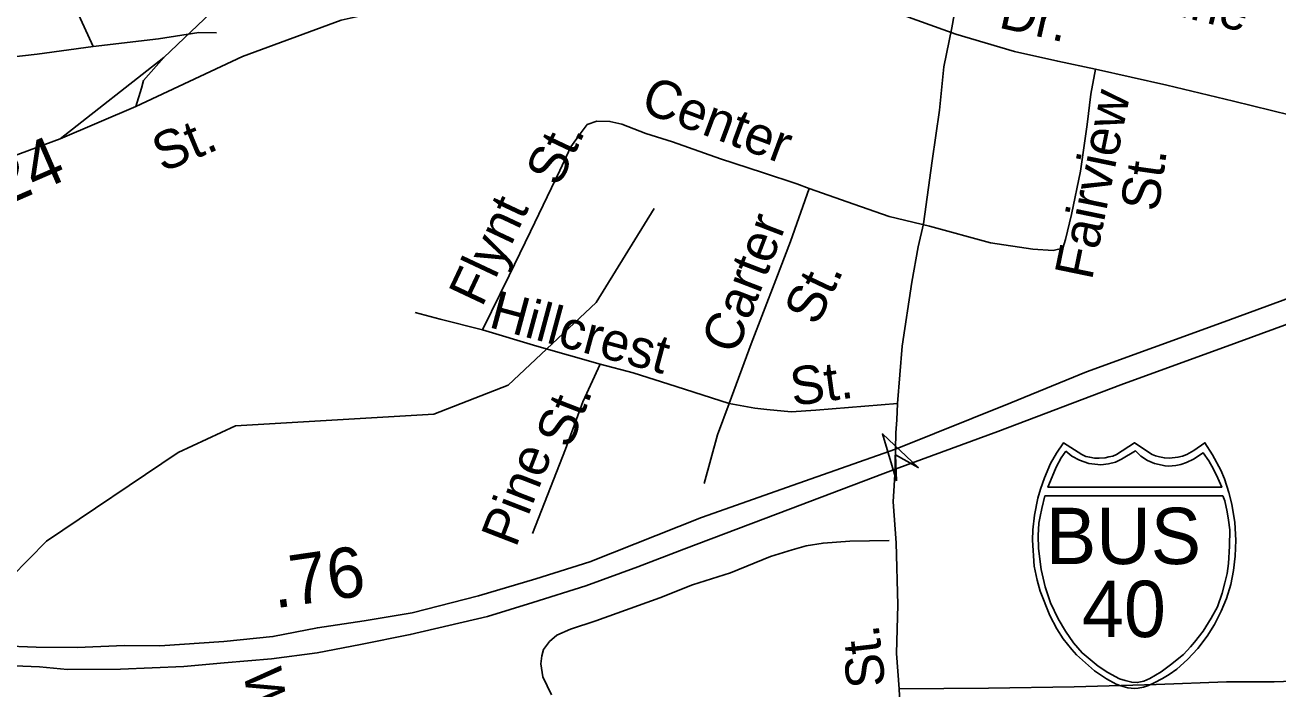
# Model space of a CAD drawing. Extents: x 1547597 to 1699558, y 810033 to 920809.
# Drawn here: x 1679413 to 1682523, y 860262 to 861911 of the extents above; entities that cross this region are included whole.
import ezdxf

# ---------------------------------------------------------------- set-up
doc = ezdxf.new("R2010")
doc.units = 0
for name, color, linetype in [('Exist Hydrographic Creek Single Shore', 7, 'Continuous'), ('Exist Road Non-System Type 51', 7, 'Continuous'), ('Exist Road Non-System Type 51 Label', 7, 'Continuous'), ('Exist Road Primary Interstate Divided Center Attributed', 7, 'Continuous'), ('Exist Road Primary Interstate Mileage Hundredths English Label', 7, 'Continuous'), ('Exist Road Primary Interstate Ramp 1 Lane Attributed', 7, 'Continuous'), ('Exist Road Primary Interstate Shield CELL', 7, 'Continuous'), ('Exist Road Primary Interstate Shield Number Label', 7, 'Continuous'), ('Exist Road Secondary Mileage Hundredths English Label', 7, 'Continuous'), ('Exist Road Secondary Structure Standard Bridge Attributed CELL', 7, 'Continuous'), ('Exist Road Secondary Type 51 Attributed', 7, 'Continuous'), ('Exist Road Secondary Type 51 Label', 7, 'Continuous')]:
    doc.layers.add(name, color=color, linetype=linetype)

msp = doc.modelspace()

# ---------------------------------------------------------------- linework, layer by layer
at = {"layer": 'Exist Hydrographic Creek Single Shore'}
msp.add_lwpolyline([(1676222, 859057.2), (1676448.9, 859146.5), (1676640.6, 859216.6), (1676757.5, 859256.8), (1677241.6, 859243.7), (1677561.5, 859343), (1677450.7, 859564.9), (1677695, 859569.4), (1678113.5, 859716.6), (1678337.4, 859791.3), (1678437, 859809.4), (1678498, 859757.4), (1678592.6, 859777.5), (1679026.6, 860182.3), (1679465.7, 860629.6), (1679792.6, 860849.5), (1679934.6, 860915.6), (1680427.7, 860944.9), (1680611.6, 861016.7), (1680830.6, 861222.3), (1680974.6, 861455.8)], dxfattribs=at)
at = {"layer": 'Exist Road Non-System Type 51'}
for points in [[(1681723.2, 861888.6), (1681606, 861931), (1681459.2, 861994), (1681280.7, 862075.6), (1681145.8, 862134.4), (1681034.8, 862186.7), (1680967.3, 862212.1), (1680899.8, 862241.4)], [(1679581.3, 861857.9), (1679500.8, 862035.7)], [(1679581.3, 861857.9), (1679743.8, 861876.7), (1679844.1, 861892.6), (1679888.1, 861891.7)], [(1681723.2, 861888.6), (1681868.4, 861845.6), (1681976, 861821.4), (1682069.7, 861801.5)], [(1679145.8, 861796.7), (1679318.4, 861825.2), (1679442.8, 861838.7), (1679581.3, 861857.9)], [(1681657.5, 861411.7), (1681808.8, 861370.6), (1681914.5, 861354.4), (1681964.5, 861351.4), (1681988.6, 861356.9), (1681995.1, 861378.8), (1682010.3, 861440.5), (1682032.5, 861548.1), (1682048.9, 861663.9), (1682058.4, 861739.7), (1682069.7, 861801.5)], [(1682069.7, 861801.5), (1682247, 861761.9), (1682412.3, 861722.5), (1682553.7, 861687.7), (1682846.5, 861621.7), (1682912.2, 861606.4), (1683004, 861592.5)], [(1680548.1, 861154.2), (1680614.7, 861288.9), (1680667.3, 861398.8), (1680739.9, 861549.8), (1680767.8, 861608.7), (1680791, 861641.2), (1680808, 861664.4), (1680832.3, 861672.5), (1680864.3, 861671.9), (1680894.2, 861665.3), (1680953.7, 861642), (1681019.9, 861621.1), (1681139.1, 861579.3), (1681243, 861544.7), (1681328.5, 861517), (1681358.8, 861505.6)], [(1681160.8, 860971.5), (1681214.8, 861119.6), (1681276, 861278.5), (1681312.4, 861374), (1681358.8, 861505.6)], [(1681657.5, 861411.7), (1681557.9, 861435.7), (1681470.1, 861466.2), (1681358.8, 861505.6)], [(1680548.1, 861154.2), (1680442.9, 861180.5), (1680381.1, 861197.5)], [(1680840.5, 861069), (1680682.7, 861113.9), (1680548.1, 861154.2)], [(1680672, 860648.6), (1680754, 860857.6), (1680797.3, 860975.3), (1680840.5, 861069)], [(1681160.8, 860971.5), (1681029.3, 861013.3), (1680922.5, 861047.4), (1680840.5, 861069)], [(1681098.2, 860772.7), (1681131.4, 860893.2), (1681160.8, 860971.5)], [(1681578.5, 860971), (1681456.3, 860961.3), (1681375.9, 860955.1), (1681314, 860950.5), (1681253.6, 860956.7), (1681224.3, 860959.8), (1681160.8, 860971.5)], [(1681557.7, 860631.3), (1681459.6, 860629.3), (1681393.4, 860624.6), (1681351.3, 860617.5), (1681317, 860608.2), (1681262.7, 860591.2), (1681163.8, 860551.2), (1681069.1, 860521.1), (1680988.4, 860488.7), (1680829.2, 860431.9), (1680766.7, 860411.2), (1680732.4, 860395.9), (1680714.1, 860380.2), (1680699.6, 860360.5), (1680695.3, 860344.6), (1680692.9, 860324.6), (1680698.3, 860292.5), (1680719.4, 860248.1)], [(1681582.2, 860262.6), (1681804.4, 860264.1), (1682016.6, 860267.8), (1682220.8, 860273.7), (1682395.1, 860280.2), (1682513.1, 860279.8), (1682583.2, 860282.3), (1682649.6, 860297), (1682754.6, 860323.9), (1682894.9, 860377.2), (1683105.3, 860428), (1683345.4, 860467), (1683474.1, 860498.4), (1683554.6, 860520.8)]]:
    msp.add_lwpolyline(points, dxfattribs=at)
at = {"layer": 'Exist Road Primary Interstate Divided Center Attributed'}
for points in [[(1684571.7, 861785.3), (1684261.7, 861753.2), (1684091.9, 861716.4), (1683831.7, 861658.3), (1683633.6, 861614), (1683370.6, 861536.1), (1682997.6, 861409.9), (1682715.8, 861294.4), (1682380.3, 861170.9), (1682047.6, 861050), (1681859.4, 860972.6), (1681573.4, 860857.7)], [(1681572.5, 860808.1), (1681827.7, 860902), (1682132.6, 861017.8), (1682421.6, 861122.6), (1682749, 861243.1), (1683190.5, 861413.5), (1683351.7, 861469.7), (1683442.9, 861500.1), (1683595.2, 861543.8), (1683847.8, 861602.3), (1684106.9, 861655.5), (1684274.7, 861690.4), (1684393.9, 861708.4), (1684474.8, 861715.5)], [(1681573.4, 860857.7), (1681333.3, 860773.9), (1681091.9, 860688.2), (1680814.3, 860578.4), (1680680.2, 860536), (1680538.4, 860493.6), (1680373.3, 860451.8), (1680254.1, 860431.4), (1680138.4, 860414.5), (1680027.8, 860392.6), (1679906.4, 860379.9), (1679747.5, 860369.3), (1679659.5, 860370), (1679542, 860365.2), (1679440.5, 860366.4), (1679353.4, 860369.3), (1679260.9, 860376.3), (1679117.8, 860399.6)], [(1679323.7, 860322.7), (1679448.8, 860317.2), (1679517.6, 860310.3), (1679649.3, 860311.3), (1679806.8, 860318.3), (1679907, 860327.2), (1680024.3, 860336.8), (1680138.1, 860352.4), (1680245.6, 860373.1), (1680368.7, 860397.4), (1680560.6, 860442), (1680673.2, 860477.4), (1680804.6, 860518.9), (1680934, 860566), (1681047.6, 860609.3), (1681281.8, 860698.1), (1681572.5, 860808.1)]]:
    msp.add_lwpolyline(points, dxfattribs=at)
at = {"layer": 'Exist Road Primary Interstate Ramp 1 Lane Attributed'}
msp.add_lwpolyline([(1679687.7, 861708.9), (1679701.9, 861754.2), (1679706.7, 861773.2), (1679756.7, 861830.5)], dxfattribs=at)
at = {"layer": 'Exist Road Primary Interstate Shield CELL'}
for points in [[(1682166.4, 860263.5), (1682175.8, 860264.4), (1682188.6, 860266.9), (1682201, 860270.9), (1682215.1, 860277.2), (1682235.9, 860288.7), (1682252.6, 860298.5), (1682272, 860311.5), (1682298.1, 860335.2), (1682324.2, 860362.6), (1682347.1, 860393.7), (1682365.4, 860422.7), (1682381.5, 860455.8), (1682394.9, 860486.8), (1682405.6, 860522.1), (1682412.6, 860556.3), (1682416.2, 860592), (1682418.6, 860631.6), (1682415.9, 860676.1), (1682408.2, 860721.7), (1682400.9, 860750), (1682389.8, 860784), (1682380.9, 860805.7), (1682360, 860844.1), (1682341.3, 860873.7), (1682314, 860854.5), (1682296.3, 860845.1), (1682285.4, 860840.2), (1682274.3, 860838), (1682253.8, 860835.6), (1682240.9, 860836.1), (1682228.9, 860838.8), (1682218.8, 860841), (1682210.6, 860845.1), (1682166.4, 860873.7), (1682122.1, 860845.1), (1682112.8, 860840.8), (1682103.3, 860838.8), (1682094.1, 860836.3), (1682079, 860835.6), (1682067.4, 860835.9), (1682055.6, 860838), (1682046.2, 860840), (1682035.7, 860845.1), (1681990.6, 860873.7), (1681972.8, 860848), (1681958.4, 860822.6), (1681943, 860786.6), (1681933.5, 860758.8), (1681926.7, 860735.9), (1681918.3, 860694), (1681914, 860657.4), (1681913.2, 860631.6), (1681918, 860567.1), (1681925, 860532.7), (1681932.2, 860504.9), (1681956.1, 860444.9), (1681974.1, 860411.3), (1681989.5, 860387.1), (1682011, 860360), (1682022.7, 860347), (1682067.5, 860307.8), (1682097.5, 860287.4), (1682121.4, 860274.5), (1682132.6, 860270.2), (1682150.2, 860265.3)], [(1681995.9, 860852.9), (1681984.9, 860836), (1681972.3, 860813.2), (1681962.1, 860789.5), (1681951.8, 860763.4), (1682383.3, 860763.2), (1682373.3, 860785.6), (1682362.5, 860808.2), (1682351.3, 860828.7), (1682337.5, 860848.6), (1682313.3, 860833.4), (1682295.7, 860825), (1682281.5, 860820.1), (1682269.5, 860817.5), (1682251, 860816), (1682242.6, 860816.5), (1682216.7, 860822.4), (1682199.2, 860829.5), (1682182.5, 860840.7), (1682168.9, 860853.4), (1682134.7, 860832.7), (1682119.6, 860826), (1682102.1, 860821.6), (1682083, 860819.2), (1682053.6, 860822.4), (1682030.5, 860830.3), (1682010.7, 860840.7)], [(1682385.9, 860741.9), (1682390.5, 860729.7), (1682396.9, 860702.7), (1682400.2, 860681.8), (1682403.6, 860657.8), (1682402.4, 860616.7), (1682400.4, 860574.1), (1682396.5, 860548.9), (1682391.3, 860526), (1682384.1, 860500.5), (1682372.6, 860466.7), (1682356.7, 860438), (1682336.8, 860406.2), (1682315.3, 860378.4), (1682306, 860366.8), (1682288.3, 860348.1), (1682256.1, 860322.2), (1682232.5, 860304.7), (1682204.4, 860288), (1682190.1, 860281.7), (1682173.4, 860278.2), (1682159.7, 860279.1), (1682143.1, 860283.5), (1682129.6, 860287.2), (1682100.2, 860303.1), (1682076.3, 860319.1), (1682036.6, 860351.7), (1682015.1, 860376.8), (1681995.1, 860406.2), (1681977.2, 860436.3), (1681958.1, 860476), (1681944.7, 860515.9), (1681934.9, 860558.9), (1681928.3, 860611.6), (1681927.5, 860643.6), (1681929.5, 860674.5), (1681932.4, 860690.6), (1681936.3, 860710.7), (1681944.2, 860741.7)]]:
    msp.add_lwpolyline(points, close=True, dxfattribs=at)
at = {"layer": 'Exist Road Secondary Structure Standard Bridge Attributed CELL'}
msp.add_lwpolyline([(1681576.1, 860779), (1681541, 860895.8), (1681629.8, 860812.2), (1681573.1, 860844)], close=True, dxfattribs=at)
at = {"layer": 'Exist Road Secondary Type 51 Attributed'}
for points in [[(1679687.7, 861708.9), (1679952.1, 861832.9), (1680197, 861923.5), (1680257, 861936.7), (1680331.9, 861949.8), (1680416.3, 861974.1), (1680502.4, 861998.5), (1680549.3, 862019.1), (1680590.5, 862043.5), (1680648.6, 862079.1), (1680708.6, 862114.8), (1680779.8, 862163.5), (1680834.1, 862202.9), (1680899.8, 862241.4), (1681081, 862389.8), (1681241.2, 862546.2), (1681404.3, 862690.5), (1681531.7, 862810.5), (1681655.9, 862914.5), (1681763.9, 863006.3), (1681869.8, 863107.3)], [(1681573.4, 860857.7), (1681574.2, 860898.3), (1681576.9, 860930.8), (1681578.5, 860971), (1681589.8, 861114.1), (1681614, 861272.6), (1681629.4, 861360.6), (1681642.6, 861417.8), (1681664.6, 861574.1), (1681682.2, 861699.5), (1681693.2, 861807.3), (1681713, 861904.2), (1681738.5, 862048.4)], [(1679891, 861958.1), (1679756.7, 861830.5)], [(1679756.7, 861830.5), (1679499.5, 861629)], [(1679499.5, 861629), (1679687.7, 861708.9)], [(1678783.7, 861328.9), (1678981.9, 861413.8), (1679064.7, 861448.2), (1679117.2, 861473.1), (1679165.6, 861492.2), (1679363.5, 861578.2), (1679499.5, 861629)], [(1681572.5, 860808.1), (1681572.8, 860830.2), (1681573.4, 860857.7)], [(1681593.6, 860032.3), (1681582.2, 860262.6), (1681576, 860350.8), (1681578.8, 860471), (1681575, 860625.4), (1681567.7, 860727.4), (1681572.5, 860808.1)]]:
    msp.add_lwpolyline(points, dxfattribs=at)

# ---------------------------------------------------------------- texts
at = {"layer": 'Exist Road Non-System Type 51 Label'}
for s, rotation, p in [('Woodbine', 346.1353, (1681883.2, 862030.3)), ('Dr.', 347.3248, (1681826.6, 861905.4)), ('Center', 339.6103, (1680936.9, 861697.8)), ('Fairview', 78.3431, (1682060.7, 861275.3)), ('St.', 64.6226, (1680737.5, 861506.8)), ('St.', 81.9388, (1682225.5, 861445.8)), ('Flynt', 64.7845, (1680546.9, 861208.3)), ('Carter', 68.9354, (1681177.5, 861090)), ('St.', 64.6226, (1681378.9, 861161.4)), ('Hillcrest', 344.9489, (1680560.8, 861161.6)), ('St.', 7.8371, (1681318.6, 860965.1)), ('St.', 68.8073, (1680766, 860856.6)), ('Pine', 68.8073, (1680630.9, 860611.1)), ('Westside', 279.1583, (1679954.2, 860306.5))]:
    msp.add_text(s, height=95, rotation=rotation, dxfattribs=at).set_placement(p)
at = {"layer": 'Exist Road Primary Interstate Mileage Hundredths English Label'}
msp.add_text('.76', height=125, rotation=8.268, dxfattribs=at).set_placement((1680032.7, 860462.3))
at = {"layer": 'Exist Road Primary Interstate Shield Number Label'}
for s, p in [('BUS', (1681946.9, 860572.5)), ('40', (1682036.3, 860391.2))]:
    msp.add_text(s, height=140, dxfattribs=at).set_placement(p)
at = {"layer": 'Exist Road Secondary Mileage Hundredths English Label'}
msp.add_text('.24', height=120, rotation=23.4881, dxfattribs=at).set_placement((1679316.2, 861440.9))
at = {"layer": 'Exist Road Secondary Type 51 Label'}
for rotation, p in [(22.5621, (1679753.7, 861544.6)), (96.5924, (1681548.9, 860270.6))]:
    msp.add_text('St.', height=95, rotation=rotation, dxfattribs=at).set_placement(p)

doc.saveas('drawing.dxf')
